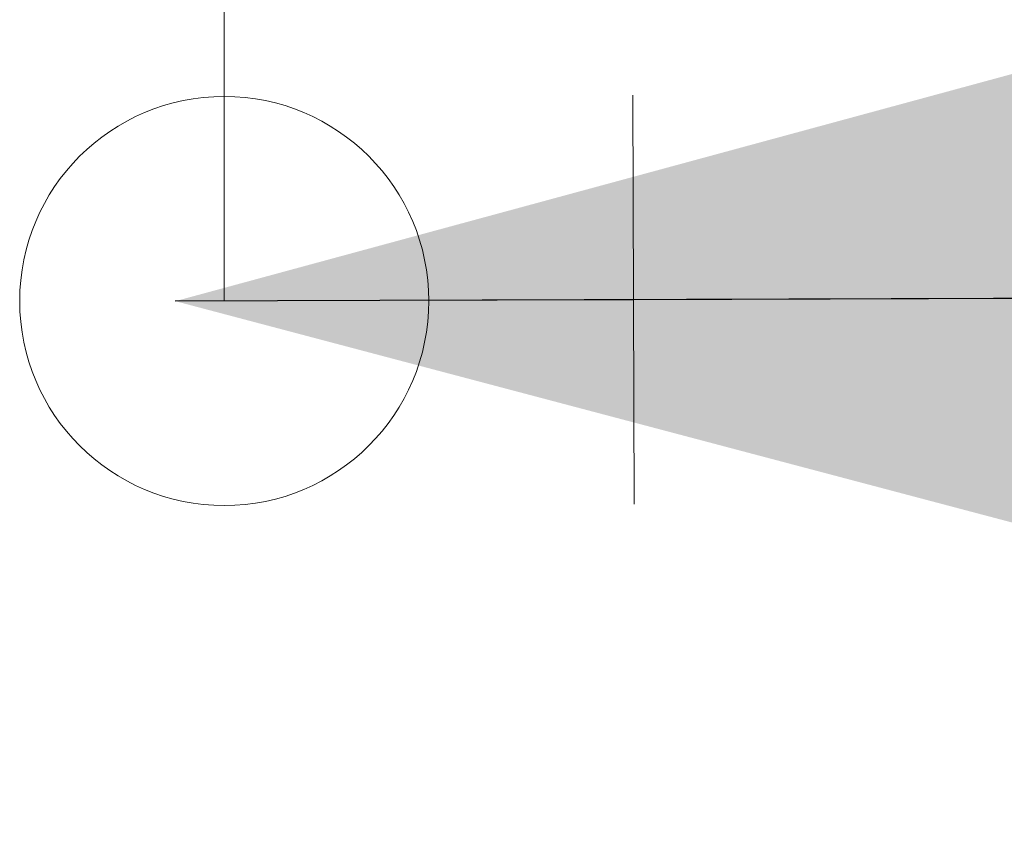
# Model space of a CAD drawing. Header units: millimetres. Extents: x 2 to 902, y -447 to 199.
# Tile 905 of 1056: x 69.411 to 69.652, y 145.794 to 145.991. Entities that reach past the tile are written whole.
import ezdxf

# ---------------------------------------------------------------- set-up
doc = ezdxf.new("R2010")
doc.units = ezdxf.units.MM
doc.header["$MEASUREMENT"] = 0
for name, color, linetype, lineweight in [('AF-Condutos', 4, 'Continuous', 25), ('AF-Conexões', 9, 'Continuous', 18), ('AF-Peça de utilização', 9, 'Continuous', 18), ('AF-Sentido conduto', 9, 'Continuous', 30)]:
    doc.layers.add(name, color=color, linetype=linetype, lineweight=lineweight)

msp = doc.modelspace()

# ---------------------------------------------------------------- hatches: boundary and pattern name
at = {"layer": 'AF-Sentido conduto', "linetype": 'Continuous'}
msp.add_hatch(color=7, dxfattribs=at).paths.add_polyline_path([(69.44935, 145.92212), (69.93272, 145.79427), (69.93189, 146.05309)])

# ---------------------------------------------------------------- linework, layer by layer
at = {"layer": 'AF-Condutos'}
msp.add_line((70.09597, 145.9242), (69.56131, 145.92248), dxfattribs=at)
at = {"layer": 'AF-Conexões'}
for p, q in [((69.56115, 145.97248), (69.56147, 145.87248)), ((69.46131, 145.92216), (69.56131, 145.92248))]:
    msp.add_line(p, q, dxfattribs=at)
msp.add_circle((69.46131, 145.92216), 0.05, dxfattribs=at)
at = {"layer": 'AF-Peça de utilização'}
msp.add_line((69.46131, 145.92216), (69.46131, 146.17216), dxfattribs=at)
msp.add_circle((69.46131, 145.92216), 0.05, dxfattribs=at)
at = {"layer": 'AF-Sentido conduto'}
msp.add_lwpolyline([(70.24934, 145.9247), (69.44935, 145.92212)], dxfattribs=at)

doc.saveas('drawing.dxf')
